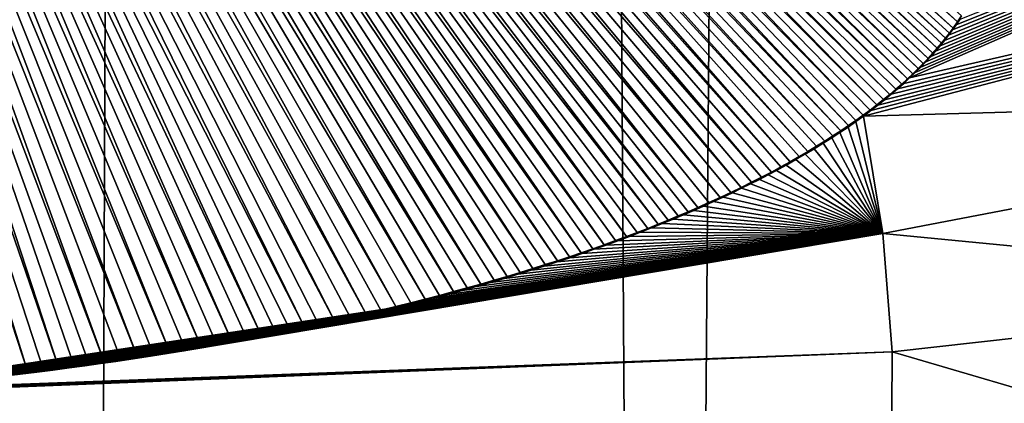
# Model space of a CAD drawing. Header units: metres. Extents: x -24 to 72, y -247 to 22.
# Tile 294 of 573: x 0.817 to 2.393, y -187.054 to -186.44. Entities that reach past the tile are written whole.
import ezdxf

# ---------------------------------------------------------------- set-up
doc = ezdxf.new("R2010")
doc.units = ezdxf.units.M
doc.layers.add('solid_509589_MEDIA_SW0001', color=7, linetype='CONTINUOUS')

msp = doc.modelspace()

# ---------------------------------------------------------------- linework, layer by layer
at = {"layer": 'solid_509589_MEDIA_SW0001'}
for points in [[(0.000003, -195.803818, 277.928741), (0.000003, -103.316154, 276.314362), (1.273439, -103.115448, 276.353088)], [(0.000004, -196.487045, 277.940674), (0.000003, -195.803818, 277.928741), (1.273439, -103.115448, 276.353088)], [(0.915195, -196.506195, 277.96286), (0.000004, -196.487045, 277.940674), (1.273439, -103.115448, 276.353088)], [(1.84221, -196.565338, 278.030243), (0.915195, -196.506195, 277.96286), (1.273439, -103.115448, 276.353088)], [(1.84221, -196.565338, 278.030243), (1.273439, -103.115448, 276.353088), (2.561803, -103.113213, 276.48111)], [(2.779046, -196.665558, 278.144073), (1.84221, -196.565338, 278.030243), (2.561803, -103.113213, 276.48111)], [(0.829889, -187.004333, 309.336609), (0.364409, -185.500305, 309.385284), (0.338124, -185.499023, 309.385529)], [(0.804547, -187.007339, 309.336975), (0.829889, -187.004333, 309.336609), (0.338124, -185.499023, 309.385529)], [(0.87972, -186.998001, 309.335876), (0.390681, -185.501663, 309.38504), (0.364409, -185.500305, 309.385284)], [(0.854939, -187.001236, 309.336243), (0.87972, -186.998001, 309.335876), (0.364409, -185.500305, 309.385284)], [(0.829889, -187.004333, 309.336609), (0.854939, -187.001236, 309.336243), (0.364409, -185.500305, 309.385284)], [(0.952138, -186.988022, 309.334717), (0.416942, -185.503113, 309.384766), (0.390681, -185.501663, 309.38504)], [(0.928334, -186.991364, 309.335114), (0.952138, -186.988022, 309.334717), (0.390681, -185.501663, 309.38504)], [(0.904199, -186.99469, 309.33551), (0.928334, -186.991364, 309.335114), (0.390681, -185.501663, 309.38504)], [(0.87972, -186.998001, 309.335876), (0.904199, -186.99469, 309.33551), (0.390681, -185.501663, 309.38504)], [(1.00538, -186.98024, 309.333832), (0.443228, -185.504684, 309.384491), (0.416942, -185.503113, 309.384766)], [(0.978955, -186.984161, 309.33429), (1.00538, -186.98024, 309.333832), (0.416942, -185.503113, 309.384766)], [(0.952138, -186.988022, 309.334717), (0.978955, -186.984161, 309.33429), (0.416942, -185.503113, 309.384766)], [(1.057127, -186.972153, 309.332916), (0.469568, -185.506363, 309.384186), (0.443228, -185.504684, 309.384491)], [(1.031431, -186.976242, 309.333374), (1.057127, -186.972153, 309.332916), (0.443228, -185.504684, 309.384491)], [(1.00538, -186.98024, 309.333832), (1.031431, -186.976242, 309.333374), (0.443228, -185.504684, 309.384491)], [(1.107529, -186.963654, 309.332001), (0.49599, -185.508148, 309.38385), (0.469568, -185.506363, 309.384186)], [(1.082487, -186.967972, 309.332458), (1.107529, -186.963654, 309.332001), (0.469568, -185.506363, 309.384186)], [(1.057127, -186.972153, 309.332916), (1.082487, -186.967972, 309.332458), (0.469568, -185.506363, 309.384186)], [(1.156512, -186.954895, 309.331055), (0.522507, -185.51004, 309.383514), (0.49599, -185.508148, 309.38385)], [(1.132211, -186.95929, 309.331512), (1.156512, -186.954895, 309.331055), (0.49599, -185.508148, 309.38385)], [(1.107529, -186.963654, 309.332001), (1.132211, -186.95929, 309.331512), (0.49599, -185.508148, 309.38385)], [(1.204036, -186.946045, 309.330109), (0.549111, -185.512039, 309.383148), (0.522507, -185.51004, 309.383514)], [(1.180448, -186.950485, 309.330566), (1.204036, -186.946045, 309.330109), (0.522507, -185.51004, 309.383514)], [(1.156512, -186.954895, 309.331055), (1.180448, -186.950485, 309.330566), (0.522507, -185.51004, 309.383514)], [(1.272857, -186.932343, 309.328644), (0.575854, -185.51416, 309.382751), (0.549111, -185.512039, 309.383148)], [(1.250225, -186.936981, 309.329132), (1.272857, -186.932343, 309.328644), (0.549111, -185.512039, 309.383148)], [(1.22729, -186.941544, 309.32962), (1.250225, -186.936981, 309.329132), (0.549111, -185.512039, 309.383148)], [(1.204036, -186.946045, 309.330109), (1.22729, -186.941544, 309.32962), (0.549111, -185.512039, 309.383148)], [(1.320893, -186.922012, 309.327606), (0.602789, -185.516418, 309.382355), (0.575854, -185.51416, 309.382751)], [(1.295199, -186.927612, 309.328186), (1.320893, -186.922012, 309.327606), (0.575854, -185.51416, 309.382751)], [(1.272857, -186.932343, 309.328644), (1.295199, -186.927612, 309.328186), (0.575854, -185.51416, 309.382751)], [(1.37094, -186.910721, 309.326508), (0.629957, -185.518814, 309.381927), (0.602789, -185.516418, 309.382355)], [(1.346135, -186.916382, 309.327057), (1.37094, -186.910721, 309.326508), (0.602789, -185.516418, 309.382355)], [(1.320893, -186.922012, 309.327606), (1.346135, -186.916382, 309.327057), (0.602789, -185.516418, 309.382355)], [(1.419306, -186.899277, 309.325378), (0.657307, -185.521317, 309.38147), (0.629957, -185.518814, 309.381927)], [(1.395324, -186.905029, 309.325928), (1.419306, -186.899277, 309.325378), (0.629957, -185.518814, 309.381927)], [(1.37094, -186.910721, 309.326508), (1.395324, -186.905029, 309.325928), (0.629957, -185.518814, 309.381927)], [(1.466128, -186.887558, 309.324249), (0.684905, -185.523956, 309.380981), (0.657307, -185.521317, 309.38147)], [(1.442901, -186.893463, 309.324829), (1.466128, -186.887558, 309.324249), (0.657307, -185.521317, 309.38147)], [(1.419306, -186.899277, 309.325378), (1.442901, -186.893463, 309.324829), (0.657307, -185.521317, 309.38147)], [(1.511455, -186.875534, 309.323151), (0.712835, -185.526764, 309.380493), (0.684905, -185.523956, 309.380981)], [(1.488993, -186.881546, 309.3237), (1.511455, -186.875534, 309.323151), (0.684905, -185.523956, 309.380981)], [(1.466128, -186.887558, 309.324249), (1.488993, -186.881546, 309.3237), (0.684905, -185.523956, 309.380981)], [(1.555189, -186.863434, 309.322052), (0.74118, -185.529785, 309.379974), (0.712835, -185.526764, 309.380493)], [(1.533515, -186.869492, 309.322601), (1.555189, -186.863434, 309.322052), (0.712835, -185.526764, 309.380493)], [(1.511455, -186.875534, 309.323151), (1.533515, -186.869492, 309.322601), (0.712835, -185.526764, 309.380493)], [(1.59744, -186.851181, 309.320984), (0.765075, -185.532394, 309.379517), (0.74118, -185.529785, 309.379974)], [(1.576492, -186.85733, 309.321533), (1.59744, -186.851181, 309.320984), (0.74118, -185.529785, 309.379974)], [(1.555189, -186.863434, 309.322052), (1.576492, -186.85733, 309.321533), (0.74118, -185.529785, 309.379974)], [(1.638324, -186.838669, 309.319916), (0.789234, -185.53511, 309.379028), (0.765075, -185.532394, 309.379517)], [(1.618046, -186.844955, 309.320465), (1.638324, -186.838669, 309.319916), (0.765075, -185.532394, 309.379517)], [(1.59744, -186.851181, 309.320984), (1.618046, -186.844955, 309.320465), (0.765075, -185.532394, 309.379517)], [(1.677797, -186.826019, 309.318878), (0.813707, -185.537964, 309.37851), (0.789234, -185.53511, 309.379028)], [(1.658245, -186.832336, 309.319397), (1.677797, -186.826019, 309.318878), (0.789234, -185.53511, 309.379028)], [(1.638324, -186.838669, 309.319916), (1.658245, -186.832336, 309.319397), (0.789234, -185.53511, 309.379028)], [(1.715847, -186.813293, 309.317871), (0.838543, -185.540985, 309.377991), (0.813707, -185.537964, 309.37851)], [(1.696993, -186.819672, 309.318359), (1.715847, -186.813293, 309.317871), (0.813707, -185.537964, 309.37851)], [(1.677797, -186.826019, 309.318878), (1.696993, -186.819672, 309.318359), (0.813707, -185.537964, 309.37851)], [(1.752578, -186.80043, 309.316864), (0.863786, -185.544205, 309.377441), (0.838543, -185.540985, 309.377991)], [(1.734371, -186.806885, 309.317352), (1.752578, -186.80043, 309.316864), (0.838543, -185.540985, 309.377991)], [(1.715847, -186.813293, 309.317871), (1.734371, -186.806885, 309.317352), (0.838543, -185.540985, 309.377991)], [(1.788064, -186.787369, 309.315887), (0.889351, -185.547531, 309.376862), (0.863786, -185.544205, 309.377441)], [(1.770479, -186.793915, 309.316376), (1.788064, -186.787369, 309.315887), (0.863786, -185.544205, 309.377441)], [(1.752578, -186.80043, 309.316864), (1.770479, -186.793915, 309.316376), (0.863786, -185.544205, 309.377441)], [(1.838824, -186.767685, 309.314484), (0.915281, -185.55098, 309.376282), (0.889351, -185.547531, 309.376862)], [(1.822225, -186.774261, 309.314941), (1.838824, -186.767685, 309.314484), (0.889351, -185.547531, 309.376862)], [(1.805309, -186.780823, 309.31543), (1.822225, -186.774261, 309.314941), (0.889351, -185.547531, 309.376862)], [(1.788064, -186.787369, 309.315887), (1.805309, -186.780823, 309.31543), (0.889351, -185.547531, 309.376862)], [(1.871108, -186.75444, 309.313568), (0.941665, -185.554626, 309.375641), (0.915281, -185.55098, 309.376282)], [(1.855114, -186.761078, 309.314026), (1.871108, -186.75444, 309.313568), (0.915281, -185.55098, 309.376282)], [(1.838824, -186.767685, 309.314484), (1.855114, -186.761078, 309.314026), (0.915281, -185.55098, 309.376282)], [(1.902237, -186.741043, 309.312714), (0.9686, -185.558533, 309.374969), (0.941665, -185.554626, 309.375641)], [(1.886816, -186.747757, 309.313141), (1.902237, -186.741043, 309.312714), (0.941665, -185.554626, 309.375641)], [(1.871108, -186.75444, 309.313568), (1.886816, -186.747757, 309.313141), (0.941665, -185.554626, 309.375641)], [(1.93799, -186.724915, 309.311707), (0.996168, -185.562714, 309.374268), (0.9686, -185.558533, 309.374969)], [(1.920332, -186.732986, 309.312195), (1.93799, -186.724915, 309.311707), (0.9686, -185.558533, 309.374969)], [(1.902237, -186.741043, 309.312714), (1.920332, -186.732986, 309.312195), (0.9686, -185.558533, 309.374969)], [(1.972053, -186.708725, 309.31073), (1.024273, -185.567062, 309.373535), (0.996168, -185.562714, 309.374268)], [(1.955225, -186.716827, 309.311218), (1.972053, -186.708725, 309.31073), (0.996168, -185.562714, 309.374268)], [(1.93799, -186.724915, 309.311707), (1.955225, -186.716827, 309.311218), (0.996168, -185.562714, 309.374268)], [(2.004542, -186.692368, 309.309814), (1.052938, -185.571579, 309.372772), (1.024273, -185.567062, 309.373535)], [(1.988489, -186.700562, 309.310272), (2.004542, -186.692368, 309.309814), (1.024273, -185.567062, 309.373535)], [(1.972053, -186.708725, 309.31073), (1.988489, -186.700562, 309.310272), (1.024273, -185.567062, 309.373535)], [(2.035416, -186.675964, 309.30896), (1.074857, -185.575134, 309.372192), (1.052938, -185.571579, 309.372772)], [(2.020183, -186.684174, 309.309387), (2.035416, -186.675964, 309.30896), (1.052938, -185.571579, 309.372772)], [(2.004542, -186.692368, 309.309814), (2.020183, -186.684174, 309.309387), (1.052938, -185.571579, 309.372772)], [(2.050254, -186.667755, 309.308533), (1.097176, -185.578888, 309.371552), (1.074857, -185.575134, 309.372192)], [(2.035416, -186.675964, 309.30896), (2.050254, -186.667755, 309.308533), (1.074857, -185.575134, 309.372192)], [(2.078797, -186.651276, 309.307739), (1.119937, -185.58287, 309.370911), (1.097176, -185.578888, 309.371552)], [(2.064711, -186.659531, 309.308136), (2.078797, -186.651276, 309.307739), (1.097176, -185.578888, 309.371552)], [(2.050254, -186.667755, 309.308533), (2.064711, -186.659531, 309.308136), (1.097176, -185.578888, 309.371552)], [(2.105862, -186.634705, 309.307007), (1.143192, -185.587112, 309.370209), (1.119937, -185.58287, 309.370911)], [(2.092522, -186.64299, 309.307373), (2.105862, -186.634705, 309.307007), (1.119937, -185.58287, 309.370911)], [(2.078797, -186.651276, 309.307739), (2.092522, -186.64299, 309.307373), (1.119937, -185.58287, 309.370911)], [(2.131408, -186.618134, 309.306305), (1.167058, -185.591568, 309.369507), (1.143192, -185.587112, 309.370209)], [(2.118821, -186.626419, 309.306641), (2.131408, -186.618134, 309.306305), (1.143192, -185.587112, 309.370209)], [(2.105862, -186.634705, 309.307007), (2.118821, -186.626419, 309.306641), (1.143192, -185.587112, 309.370209)], [(2.143633, -186.609848, 309.306), (1.191463, -185.596191, 309.368744), (1.167058, -185.591568, 309.369507)], [(2.131408, -186.618134, 309.306305), (2.143633, -186.609848, 309.306), (1.167058, -185.591568, 309.369507)], [(2.167037, -186.593231, 309.305389), (1.216295, -185.600967, 309.367981), (1.191463, -185.596191, 309.368744)], [(2.155507, -186.601547, 309.305695), (2.167037, -186.593231, 309.305389), (1.191463, -185.596191, 309.368744)], [(2.143633, -186.609848, 309.306), (2.155507, -186.601547, 309.305695), (1.191463, -185.596191, 309.368744)], [(2.189013, -186.576614, 309.30484), (1.241436, -185.605927, 309.367188), (1.216295, -185.600967, 309.367981)], [(2.178205, -186.584915, 309.305115), (2.189013, -186.576614, 309.30484), (1.216295, -185.600967, 309.367981)], [(2.167037, -186.593231, 309.305389), (2.178205, -186.584915, 309.305115), (1.216295, -185.600967, 309.367981)], [(2.20958, -186.560043, 309.304352), (1.263949, -185.610474, 309.366455), (1.241436, -185.605927, 309.367188)], [(2.199468, -186.568329, 309.304596), (2.20958, -186.560043, 309.304352), (1.241436, -185.605927, 309.367188)], [(2.189013, -186.576614, 309.30484), (2.199468, -186.568329, 309.304596), (1.241436, -185.605927, 309.367188)], [(2.228803, -186.543472, 309.303894), (1.286526, -185.615158, 309.365692), (1.263949, -185.610474, 309.366455)], [(2.219356, -186.551758, 309.304108), (2.228803, -186.543472, 309.303894), (1.263949, -185.610474, 309.366455)], [(2.20958, -186.560043, 309.304352), (2.219356, -186.551758, 309.304108), (1.263949, -185.610474, 309.366455)], [(2.237908, -186.535217, 309.303711), (1.309134, -185.62001, 309.364929), (1.286526, -185.615158, 309.365692)], [(2.228803, -186.543472, 309.303894), (2.237908, -186.535217, 309.303711), (1.286526, -185.615158, 309.365692)], [(2.255096, -186.518738, 309.303345), (1.332099, -185.625137, 309.364136), (1.309134, -185.62001, 309.364929)], [(2.246669, -186.526962, 309.303528), (2.255096, -186.518738, 309.303345), (1.309134, -185.62001, 309.364929)], [(2.237908, -186.535217, 309.303711), (2.246669, -186.526962, 309.303528), (1.309134, -185.62001, 309.364929)], [(2.270978, -186.50235, 309.30304), (1.355371, -185.630478, 309.363312), (1.332099, -185.625137, 309.364136)], [(2.263196, -186.510529, 309.303192), (2.270978, -186.50235, 309.30304), (1.332099, -185.625137, 309.364136)], [(2.255096, -186.518738, 309.303345), (2.263196, -186.510529, 309.303192), (1.332099, -185.625137, 309.364136)], [(2.285595, -186.486069, 309.302795), (1.378802, -185.635971, 309.362488), (1.355371, -185.630478, 309.363312)], [(2.278449, -186.494202, 309.302917), (2.285595, -186.486069, 309.302795), (1.355371, -185.630478, 309.363312)], [(2.270978, -186.50235, 309.30304), (2.278449, -186.494202, 309.302917), (1.355371, -185.630478, 309.363312)], [(2.298919, -186.469894, 309.302612), (1.402237, -185.641571, 309.361633), (1.378802, -185.635971, 309.362488)], [(2.292415, -186.477966, 309.302704), (2.298919, -186.469894, 309.302612), (1.378802, -185.635971, 309.362488)], [(2.285595, -186.486069, 309.302795), (2.292415, -186.477966, 309.302704), (1.378802, -185.635971, 309.362488)], [(2.311013, -186.453903, 309.30246), (1.425522, -185.647232, 309.360748), (1.402237, -185.641571, 309.361633)], [(2.305116, -186.461884, 309.302521), (2.311013, -186.453903, 309.30246), (1.402237, -185.641571, 309.361633)], [(2.298919, -186.469894, 309.302612), (2.305116, -186.461884, 309.302521), (1.402237, -185.641571, 309.361633)], [(2.317973, -186.444031, 309.302399), (1.448496, -185.652893, 309.359894), (1.425522, -185.647232, 309.360748)], [(2.311013, -186.453903, 309.30246), (2.317973, -186.444031, 309.302399), (1.425522, -185.647232, 309.360748)], [(2.317973, -186.444031, 309.302399), (2.324443, -186.434235, 309.302368), (1.448496, -185.652893, 309.359894)], [(2.241428, -186.533676, 309.203369), (3.55611, -186.231049, 309.121185), (3.726333, -185.883621, 309.11441)], [(2.250482, -186.525024, 309.203186), (2.241428, -186.533676, 309.203369), (3.726333, -185.883621, 309.11441)], [(2.259171, -186.516388, 309.203003), (2.250482, -186.525024, 309.203186), (3.726333, -185.883621, 309.11441)], [(2.267505, -186.507767, 309.20285), (2.259171, -186.516388, 309.203003), (3.726333, -185.883621, 309.11441)], [(2.275494, -186.499191, 309.202698), (2.267505, -186.507767, 309.20285), (3.726333, -185.883621, 309.11441)], [(2.283131, -186.490646, 309.202576), (2.275494, -186.499191, 309.202698), (3.726333, -185.883621, 309.11441)], [(2.290405, -186.482117, 309.202454), (2.283131, -186.490646, 309.202576), (3.726333, -185.883621, 309.11441)], [(2.297327, -186.473633, 309.202362), (2.290405, -186.482117, 309.202454), (3.726333, -185.883621, 309.11441)], [(2.303908, -186.465195, 309.202271), (2.297327, -186.473633, 309.202362), (3.726333, -185.883621, 309.11441)], [(2.310157, -186.456818, 309.202209), (2.303908, -186.465195, 309.202271), (3.726333, -185.883621, 309.11441)], [(2.316085, -186.448502, 309.202148), (2.310157, -186.456818, 309.202209), (3.726333, -185.883621, 309.11441)], [(2.321669, -186.440247, 309.202118), (2.316085, -186.448502, 309.202148), (3.726333, -185.883621, 309.11441)], [(2.167425, -186.594696, 309.205109), (3.351362, -186.561447, 309.127777), (3.55611, -186.231049, 309.121185)], [(2.179153, -186.585953, 309.204803), (2.167425, -186.594696, 309.205109), (3.55611, -186.231049, 309.121185)], [(2.190484, -186.577209, 309.204529), (2.179153, -186.585953, 309.204803), (3.55611, -186.231049, 309.121185)], [(2.201427, -186.568481, 309.204285), (2.190484, -186.577209, 309.204529), (3.55611, -186.231049, 309.121185)], [(2.211992, -186.559753, 309.20401), (2.201427, -186.568481, 309.204285), (3.55611, -186.231049, 309.121185)], [(2.222187, -186.551041, 309.203796), (2.211992, -186.559753, 309.20401), (3.55611, -186.231049, 309.121185)], [(2.231999, -186.542358, 309.203552), (2.222187, -186.551041, 309.203796), (3.55611, -186.231049, 309.121185)], [(2.241428, -186.533676, 309.203369), (2.231999, -186.542358, 309.203552), (3.55611, -186.231049, 309.121185)], [(2.317973, -186.444031, 309.302399), (2.321669, -186.440247, 309.202118), (2.324443, -186.434235, 309.302368)], [(2.311013, -186.453903, 309.30246), (2.310157, -186.456818, 309.202209), (2.316085, -186.448502, 309.202148)], [(2.311013, -186.453903, 309.30246), (2.316085, -186.448502, 309.202148), (2.317973, -186.444031, 309.302399)], [(2.317973, -186.444031, 309.302399), (2.316085, -186.448502, 309.202148), (2.321669, -186.440247, 309.202118)], [(2.298919, -186.469894, 309.302612), (2.297327, -186.473633, 309.202362), (2.303908, -186.465195, 309.202271)], [(2.298919, -186.469894, 309.302612), (2.303908, -186.465195, 309.202271), (2.305116, -186.461884, 309.302521)], [(2.305116, -186.461884, 309.302521), (2.303908, -186.465195, 309.202271), (2.310157, -186.456818, 309.202209)], [(2.305116, -186.461884, 309.302521), (2.310157, -186.456818, 309.202209), (2.311013, -186.453903, 309.30246)], [(2.285595, -186.486069, 309.302795), (2.283131, -186.490646, 309.202576), (2.290405, -186.482117, 309.202454)], [(2.285595, -186.486069, 309.302795), (2.290405, -186.482117, 309.202454), (2.292415, -186.477966, 309.302704)], [(2.292415, -186.477966, 309.302704), (2.290405, -186.482117, 309.202454), (2.297327, -186.473633, 309.202362)], [(2.292415, -186.477966, 309.302704), (2.297327, -186.473633, 309.202362), (2.298919, -186.469894, 309.302612)], [(2.270978, -186.50235, 309.30304), (2.267505, -186.507767, 309.20285), (2.275494, -186.499191, 309.202698)], [(2.270978, -186.50235, 309.30304), (2.275494, -186.499191, 309.202698), (2.278449, -186.494202, 309.302917)], [(2.278449, -186.494202, 309.302917), (2.275494, -186.499191, 309.202698), (2.283131, -186.490646, 309.202576)], [(2.278449, -186.494202, 309.302917), (2.283131, -186.490646, 309.202576), (2.285595, -186.486069, 309.302795)], [(2.255096, -186.518738, 309.303345), (2.259171, -186.516388, 309.203003), (2.263196, -186.510529, 309.303192)], [(2.263196, -186.510529, 309.303192), (2.259171, -186.516388, 309.203003), (2.267505, -186.507767, 309.20285)], [(2.263196, -186.510529, 309.303192), (2.267505, -186.507767, 309.20285), (2.270978, -186.50235, 309.30304)], [(2.237908, -186.535217, 309.303711), (2.241428, -186.533676, 309.203369), (2.246669, -186.526962, 309.303528)], [(2.246669, -186.526962, 309.303528), (2.241428, -186.533676, 309.203369), (2.250482, -186.525024, 309.203186)], [(2.246669, -186.526962, 309.303528), (2.250482, -186.525024, 309.203186), (2.255096, -186.518738, 309.303345)], [(2.255096, -186.518738, 309.303345), (2.250482, -186.525024, 309.203186), (2.259171, -186.516388, 309.203003)], [(2.219356, -186.551758, 309.304108), (2.222187, -186.551041, 309.203796), (2.228803, -186.543472, 309.303894)], [(2.228803, -186.543472, 309.303894), (2.222187, -186.551041, 309.203796), (2.231999, -186.542358, 309.203552)], [(2.228803, -186.543472, 309.303894), (2.231999, -186.542358, 309.203552), (2.237908, -186.535217, 309.303711)], [(2.237908, -186.535217, 309.303711), (2.231999, -186.542358, 309.203552), (2.241428, -186.533676, 309.203369)], [(2.198687, -186.782318, 309.196259), (3.351362, -186.561447, 309.127777), (2.167425, -186.594696, 309.205109)], [(2.198687, -186.782318, 309.196259), (3.114158, -186.87114, 309.134094), (3.351362, -186.561447, 309.127777)], [(2.199468, -186.568329, 309.304596), (2.201427, -186.568481, 309.204285), (2.20958, -186.560043, 309.304352)], [(2.20958, -186.560043, 309.304352), (2.201427, -186.568481, 309.204285), (2.211992, -186.559753, 309.20401)], [(2.20958, -186.560043, 309.304352), (2.211992, -186.559753, 309.20401), (2.219356, -186.551758, 309.304108)], [(2.219356, -186.551758, 309.304108), (2.211992, -186.559753, 309.20401), (2.222187, -186.551041, 309.203796)], [(2.178205, -186.584915, 309.305115), (2.179153, -186.585953, 309.204803), (2.189013, -186.576614, 309.30484)], [(2.189013, -186.576614, 309.30484), (2.179153, -186.585953, 309.204803), (2.190484, -186.577209, 309.204529)], [(2.189013, -186.576614, 309.30484), (2.190484, -186.577209, 309.204529), (2.199468, -186.568329, 309.304596)], [(2.199468, -186.568329, 309.304596), (2.190484, -186.577209, 309.204529), (2.201427, -186.568481, 309.204285)], [(2.198687, -186.782318, 309.196259), (2.167425, -186.594696, 309.205109), (2.155331, -186.603409, 309.205414)], [(2.155507, -186.601547, 309.305695), (2.155331, -186.603409, 309.205414), (2.167425, -186.594696, 309.205109)], [(2.155507, -186.601547, 309.305695), (2.167425, -186.594696, 309.205109), (2.167037, -186.593231, 309.305389)], [(2.167037, -186.593231, 309.305389), (2.167425, -186.594696, 309.205109), (2.178205, -186.584915, 309.305115)], [(2.178205, -186.584915, 309.305115), (2.167425, -186.594696, 309.205109), (2.179153, -186.585953, 309.204803)], [(2.131408, -186.618134, 309.306305), (2.142857, -186.612122, 309.20575), (2.143633, -186.609848, 309.306)], [(2.198687, -186.782318, 309.196259), (2.155331, -186.603409, 309.205414), (2.142857, -186.612122, 309.20575)], [(2.143633, -186.609848, 309.306), (2.142857, -186.612122, 309.20575), (2.155331, -186.603409, 309.205414)], [(2.143633, -186.609848, 309.306), (2.155331, -186.603409, 309.205414), (2.155507, -186.601547, 309.305695)], [(2.105862, -186.634705, 309.307007), (2.116735, -186.629517, 309.206451), (2.118821, -186.626419, 309.306641)], [(2.198687, -186.782318, 309.196259), (2.129995, -186.620819, 309.206085), (2.116735, -186.629517, 309.206451)], [(2.118821, -186.626419, 309.306641), (2.116735, -186.629517, 309.206451), (2.129995, -186.620819, 309.206085)], [(2.118821, -186.626419, 309.306641), (2.129995, -186.620819, 309.206085), (2.131408, -186.618134, 309.306305)], [(2.198687, -186.782318, 309.196259), (2.142857, -186.612122, 309.20575), (2.129995, -186.620819, 309.206085)], [(2.131408, -186.618134, 309.306305), (2.129995, -186.620819, 309.206085), (2.142857, -186.612122, 309.20575)], [(2.198687, -186.782318, 309.196259), (2.103065, -186.638214, 309.206818), (2.088953, -186.646912, 309.207214)], [(2.092522, -186.64299, 309.307373), (2.088953, -186.646912, 309.207214), (2.103065, -186.638214, 309.206818)], [(2.092522, -186.64299, 309.307373), (2.103065, -186.638214, 309.206818), (2.105862, -186.634705, 309.307007)], [(2.198687, -186.782318, 309.196259), (2.116735, -186.629517, 309.206451), (2.103065, -186.638214, 309.206818)], [(2.105862, -186.634705, 309.307007), (2.103065, -186.638214, 309.206818), (2.116735, -186.629517, 309.206451)], [(2.198687, -186.782318, 309.196259), (2.074418, -186.655594, 309.207611), (2.059481, -186.664261, 309.208008)], [(2.064711, -186.659531, 309.308136), (2.059481, -186.664261, 309.208008), (2.074418, -186.655594, 309.207611)], [(2.064711, -186.659531, 309.308136), (2.074418, -186.655594, 309.207611), (2.078797, -186.651276, 309.307739)], [(2.198687, -186.782318, 309.196259), (2.088953, -186.646912, 309.207214), (2.074418, -186.655594, 309.207611)], [(2.078797, -186.651276, 309.307739), (2.074418, -186.655594, 309.207611), (2.088953, -186.646912, 309.207214)], [(2.078797, -186.651276, 309.307739), (2.088953, -186.646912, 309.207214), (2.092522, -186.64299, 309.307373)], [(2.198687, -186.782318, 309.196259), (2.044132, -186.672913, 309.208435), (2.028357, -186.681549, 309.208893)], [(2.035416, -186.675964, 309.30896), (2.028357, -186.681549, 309.208893), (2.044132, -186.672913, 309.208435)], [(2.035416, -186.675964, 309.30896), (2.044132, -186.672913, 309.208435), (2.050254, -186.667755, 309.308533)], [(2.198687, -186.782318, 309.196259), (2.059481, -186.664261, 309.208008), (2.044132, -186.672913, 309.208435)], [(2.050254, -186.667755, 309.308533), (2.044132, -186.672913, 309.208435), (2.059481, -186.664261, 309.208008)], [(2.050254, -186.667755, 309.308533), (2.059481, -186.664261, 309.208008), (2.064711, -186.659531, 309.308136)], [(2.198687, -186.782318, 309.196259), (2.014876, -186.688736, 309.209259), (2.001081, -186.695908, 309.209656)], [(2.004542, -186.692368, 309.309814), (2.001081, -186.695908, 309.209656), (2.014876, -186.688736, 309.209259)], [(2.004542, -186.692368, 309.309814), (2.014876, -186.688736, 309.209259), (2.020183, -186.684174, 309.309387)], [(2.198687, -186.782318, 309.196259), (2.028357, -186.681549, 309.208893), (2.014876, -186.688736, 309.209259)], [(2.020183, -186.684174, 309.309387), (2.014876, -186.688736, 309.209259), (2.028357, -186.681549, 309.208893)], [(2.020183, -186.684174, 309.309387), (2.028357, -186.681549, 309.208893), (2.035416, -186.675964, 309.30896)], [(1.972053, -186.708725, 309.31073), (1.986969, -186.703064, 309.210052), (1.988489, -186.700562, 309.310272)], [(1.972053, -186.708725, 309.31073), (1.972561, -186.710205, 309.210449), (1.986969, -186.703064, 309.210052)], [(2.198687, -186.782318, 309.196259), (1.986969, -186.703064, 309.210052), (1.972561, -186.710205, 309.210449)], [(2.198687, -186.782318, 309.196259), (2.001081, -186.695908, 309.209656), (1.986969, -186.703064, 309.210052)], [(1.988489, -186.700562, 309.310272), (1.986969, -186.703064, 309.210052), (2.001081, -186.695908, 309.209656)], [(1.988489, -186.700562, 309.310272), (2.001081, -186.695908, 309.209656), (2.004542, -186.692368, 309.309814)], [(1.93799, -186.724915, 309.311707), (1.942836, -186.724426, 309.211304), (1.955225, -186.716827, 309.311218)], [(1.955225, -186.716827, 309.311218), (1.942836, -186.724426, 309.211304), (1.957853, -186.717316, 309.210876)], [(2.198687, -186.782318, 309.196259), (1.957853, -186.717316, 309.210876), (1.942836, -186.724426, 309.211304)], [(1.955225, -186.716827, 309.311218), (1.957853, -186.717316, 309.210876), (1.972053, -186.708725, 309.31073)], [(1.972053, -186.708725, 309.31073), (1.957853, -186.717316, 309.210876), (1.972561, -186.710205, 309.210449)], [(2.198687, -186.782318, 309.196259), (1.972561, -186.710205, 309.210449), (1.957853, -186.717316, 309.210876)], [(1.902237, -186.741043, 309.312714), (1.911836, -186.738556, 309.212189), (1.920332, -186.732986, 309.312195)], [(2.198687, -186.782318, 309.196259), (1.9275, -186.731491, 309.211731), (1.911836, -186.738556, 309.212189)], [(1.920332, -186.732986, 309.312195), (1.911836, -186.738556, 309.212189), (1.9275, -186.731491, 309.211731)], [(1.920332, -186.732986, 309.312195), (1.9275, -186.731491, 309.211731), (1.93799, -186.724915, 309.311707)], [(2.198687, -186.782318, 309.196259), (1.942836, -186.724426, 309.211304), (1.9275, -186.731491, 309.211731)], [(1.93799, -186.724915, 309.311707), (1.9275, -186.731491, 309.211731), (1.942836, -186.724426, 309.211304)], [(1.871108, -186.75444, 309.313568), (1.87949, -186.752625, 309.213104), (1.886816, -186.747757, 309.313141)], [(2.198687, -186.782318, 309.196259), (1.895833, -186.745605, 309.212646), (1.87949, -186.752625, 309.213104)], [(1.886816, -186.747757, 309.313141), (1.87949, -186.752625, 309.213104), (1.895833, -186.745605, 309.212646)], [(1.886816, -186.747757, 309.313141), (1.895833, -186.745605, 309.212646), (1.902237, -186.741043, 309.312714)], [(2.198687, -186.782318, 309.196259), (1.911836, -186.738556, 309.212189), (1.895833, -186.745605, 309.212646)], [(1.902237, -186.741043, 309.312714), (1.895833, -186.745605, 309.212646), (1.911836, -186.738556, 309.212189)], [(1.822225, -186.774261, 309.314941), (1.828536, -186.773529, 309.214539), (1.838824, -186.767685, 309.314484)], [(2.198687, -186.782318, 309.196259), (1.845849, -186.766586, 309.21405), (1.828536, -186.773529, 309.214539)], [(1.838824, -186.767685, 309.314484), (1.828536, -186.773529, 309.214539), (1.845849, -186.766586, 309.21405)], [(1.838824, -186.767685, 309.314484), (1.845849, -186.766586, 309.21405), (1.855114, -186.761078, 309.314026)], [(2.198687, -186.782318, 309.196259), (1.86283, -186.759628, 309.213562), (1.845849, -186.766586, 309.21405)], [(1.855114, -186.761078, 309.314026), (1.845849, -186.766586, 309.21405), (1.86283, -186.759628, 309.213562)], [(1.855114, -186.761078, 309.314026), (1.86283, -186.759628, 309.213562), (1.871108, -186.75444, 309.313568)], [(2.198687, -186.782318, 309.196259), (1.87949, -186.752625, 309.213104), (1.86283, -186.759628, 309.213562)], [(1.871108, -186.75444, 309.313568), (1.86283, -186.759628, 309.213562), (1.87949, -186.752625, 309.213104)], [(2.198687, -186.782318, 309.196259), (0.565262, -187.032516, 309.239624), (0.535367, -187.034821, 309.239929)], [(2.213705, -186.971939, 309.187317), (2.198687, -186.782318, 309.196259), (0.535367, -187.034821, 309.239929)], [(2.198687, -186.782318, 309.196259), (0.594813, -187.030106, 309.239319), (0.565262, -187.032516, 309.239624)], [(2.198687, -186.782318, 309.196259), (0.624027, -187.027588, 309.239014), (0.594813, -187.030106, 309.239319)], [(2.198687, -186.782318, 309.196259), (0.652843, -187.024963, 309.238678), (0.624027, -187.027588, 309.239014)], [(2.198687, -186.782318, 309.196259), (0.681264, -187.022263, 309.238373), (0.652843, -187.024963, 309.238678)], [(2.198687, -186.782318, 309.196259), (0.709303, -187.01947, 309.238007), (0.681264, -187.022263, 309.238373)], [(2.198687, -186.782318, 309.196259), (0.736974, -187.016602, 309.237671), (0.709303, -187.01947, 309.238007)], [(2.198687, -186.782318, 309.196259), (0.764291, -187.013641, 309.237305), (0.736974, -187.016602, 309.237671)], [(2.198687, -186.782318, 309.196259), (0.791268, -187.01059, 309.236938), (0.764291, -187.013641, 309.237305)], [(2.198687, -186.782318, 309.196259), (0.817919, -187.007462, 309.236572), (0.791268, -187.01059, 309.236938)], [(2.198687, -186.782318, 309.196259), (0.844259, -187.004257, 309.236206), (0.817919, -187.007462, 309.236572)], [(2.198687, -186.782318, 309.196259), (0.8703, -187.000961, 309.235809), (0.844259, -187.004257, 309.236206)], [(2.198687, -186.782318, 309.196259), (0.896001, -186.997604, 309.235413), (0.8703, -187.000961, 309.235809)], [(2.198687, -186.782318, 309.196259), (0.92135, -186.994186, 309.235016), (0.896001, -186.997604, 309.235413)], [(2.198687, -186.782318, 309.196259), (0.946359, -186.990692, 309.234619), (0.92135, -186.994186, 309.235016)], [(2.198687, -186.782318, 309.196259), (0.971039, -186.987137, 309.234192), (0.946359, -186.990692, 309.234619)], [(2.198687, -186.782318, 309.196259), (0.998857, -186.982986, 309.233734), (0.971039, -186.987137, 309.234192)], [(2.198687, -186.782318, 309.196259), (1.026277, -186.978775, 309.233246), (0.998857, -186.982986, 309.233734)], [(2.198687, -186.782318, 309.196259), (1.053317, -186.974472, 309.232758), (1.026277, -186.978775, 309.233246)], [(2.198687, -186.782318, 309.196259), (1.079994, -186.970078, 309.2323), (1.053317, -186.974472, 309.232758)], [(2.198687, -186.782318, 309.196259), (1.10631, -186.965622, 309.231781), (1.079994, -186.970078, 309.2323)], [(2.198687, -186.782318, 309.196259), (1.132219, -186.96109, 309.231293), (1.10631, -186.965622, 309.231781)], [(2.198687, -186.782318, 309.196259), (1.157726, -186.956497, 309.230804), (1.132219, -186.96109, 309.231293)], [(2.198687, -186.782318, 309.196259), (1.182846, -186.951843, 309.230316), (1.157726, -186.956497, 309.230804)], [(2.198687, -186.782318, 309.196259), (1.207594, -186.947128, 309.229797), (1.182846, -186.951843, 309.230316)], [(2.198687, -186.782318, 309.196259), (1.231983, -186.942352, 309.229309), (1.207594, -186.947128, 309.229797)], [(2.198687, -186.782318, 309.196259), (1.256028, -186.937515, 309.22879), (1.231983, -186.942352, 309.229309)], [(2.198687, -186.782318, 309.196259), (1.279743, -186.932602, 309.228302), (1.256028, -186.937515, 309.22879)], [(2.198687, -186.782318, 309.196259), (1.303134, -186.927643, 309.227783), (1.279743, -186.932602, 309.228302)], [(2.198687, -186.782318, 309.196259), (1.326161, -186.922638, 309.227264), (1.303134, -186.927643, 309.227783)], [(2.198687, -186.782318, 309.196259), (1.348827, -186.917572, 309.226776), (1.326161, -186.922638, 309.227264)], [(2.198687, -186.782318, 309.196259), (1.371144, -186.91246, 309.226257), (1.348827, -186.917572, 309.226776)], [(2.198687, -186.782318, 309.196259), (1.393124, -186.907318, 309.225769), (1.371144, -186.91246, 309.226257)], [(2.198687, -186.782318, 309.196259), (1.414778, -186.902115, 309.22525), (1.393124, -186.907318, 309.225769)], [(2.198687, -186.782318, 309.196259), (1.436119, -186.896866, 309.224762), (1.414778, -186.902115, 309.22525)], [(2.198687, -186.782318, 309.196259), (1.457159, -186.891571, 309.224243), (1.436119, -186.896866, 309.224762)], [(2.198687, -186.782318, 309.196259), (1.477905, -186.88623, 309.223755), (1.457159, -186.891571, 309.224243)], [(2.198687, -186.782318, 309.196259), (1.501697, -186.879944, 309.223175), (1.477905, -186.88623, 309.223755)], [(2.198687, -186.782318, 309.196259), (1.525045, -186.873611, 309.222595), (1.501697, -186.879944, 309.223175)], [(2.198687, -186.782318, 309.196259), (1.547966, -186.867233, 309.222015), (1.525045, -186.873611, 309.222595)], [(2.198687, -186.782318, 309.196259), (1.570476, -186.860809, 309.221436), (1.547966, -186.867233, 309.222015)], [(2.198687, -186.782318, 309.196259), (1.592591, -186.85434, 309.220886), (1.570476, -186.860809, 309.221436)], [(2.198687, -186.782318, 309.196259), (1.614327, -186.847809, 309.220306), (1.592591, -186.85434, 309.220886)], [(2.198687, -186.782318, 309.196259), (1.635695, -186.841232, 309.219757), (1.614327, -186.847809, 309.220306)], [(2.198687, -186.782318, 309.196259), (1.656661, -186.834625, 309.219208), (1.635695, -186.841232, 309.219757)], [(2.198687, -186.782318, 309.196259), (1.677225, -186.827972, 309.218658), (1.656661, -186.834625, 309.219208)], [(2.198687, -186.782318, 309.196259), (1.6974, -186.821289, 309.218109), (1.677225, -186.827972, 309.218658)], [(2.198687, -186.782318, 309.196259), (1.7172, -186.814575, 309.21759), (1.6974, -186.821289, 309.218109)], [(2.198687, -186.782318, 309.196259), (1.736639, -186.807816, 309.217072), (1.7172, -186.814575, 309.21759)], [(2.198687, -186.782318, 309.196259), (1.755729, -186.801025, 309.216553), (1.736639, -186.807816, 309.217072)], [(2.198687, -186.782318, 309.196259), (1.774481, -186.794189, 309.216034), (1.755729, -186.801025, 309.216553)], [(2.198687, -186.782318, 309.196259), (1.792863, -186.787323, 309.215515), (1.774481, -186.794189, 309.216034)], [(1.788064, -186.787369, 309.315887), (1.792863, -186.787323, 309.215515), (1.805309, -186.780823, 309.31543)], [(2.198687, -186.782318, 309.196259), (1.810877, -186.780441, 309.215027), (1.792863, -186.787323, 309.215515)], [(1.805309, -186.780823, 309.31543), (1.792863, -186.787323, 309.215515), (1.810877, -186.780441, 309.215027)], [(1.805309, -186.780823, 309.31543), (1.810877, -186.780441, 309.215027), (1.822225, -186.774261, 309.314941)], [(2.198687, -186.782318, 309.196259), (1.828536, -186.773529, 309.214539), (1.810877, -186.780441, 309.215027)], [(1.822225, -186.774261, 309.314941), (1.810877, -186.780441, 309.215027), (1.828536, -186.773529, 309.214539)], [(2.213705, -186.971939, 309.187317), (3.114158, -186.87114, 309.134094), (2.198687, -186.782318, 309.196259)], [(1.752578, -186.80043, 309.316864), (1.755729, -186.801025, 309.216553), (1.770479, -186.793915, 309.316376)], [(1.770479, -186.793915, 309.316376), (1.755729, -186.801025, 309.216553), (1.774481, -186.794189, 309.216034)], [(1.770479, -186.793915, 309.316376), (1.774481, -186.794189, 309.216034), (1.788064, -186.787369, 309.315887)], [(1.788064, -186.787369, 309.315887), (1.774481, -186.794189, 309.216034), (1.792863, -186.787323, 309.215515)], [(1.696993, -186.819672, 309.318359), (1.6974, -186.821289, 309.218109), (1.715847, -186.813293, 309.317871)], [(1.715847, -186.813293, 309.317871), (1.6974, -186.821289, 309.218109), (1.7172, -186.814575, 309.21759)], [(1.715847, -186.813293, 309.317871), (1.7172, -186.814575, 309.21759), (1.734371, -186.806885, 309.317352)], [(1.734371, -186.806885, 309.317352), (1.7172, -186.814575, 309.21759), (1.736639, -186.807816, 309.217072)], [(1.734371, -186.806885, 309.317352), (1.736639, -186.807816, 309.217072), (1.752578, -186.80043, 309.316864)], [(1.752578, -186.80043, 309.316864), (1.736639, -186.807816, 309.217072), (1.755729, -186.801025, 309.216553)], [(1.658245, -186.832336, 309.319397), (1.656661, -186.834625, 309.219208), (1.677225, -186.827972, 309.218658)], [(1.658245, -186.832336, 309.319397), (1.677225, -186.827972, 309.218658), (1.677797, -186.826019, 309.318878)], [(1.677797, -186.826019, 309.318878), (1.677225, -186.827972, 309.218658), (1.6974, -186.821289, 309.218109)], [(1.677797, -186.826019, 309.318878), (1.6974, -186.821289, 309.218109), (1.696993, -186.819672, 309.318359)], [(1.59744, -186.851181, 309.320984), (1.614327, -186.847809, 309.220306), (1.618046, -186.844955, 309.320465)], [(1.618046, -186.844955, 309.320465), (1.614327, -186.847809, 309.220306), (1.635695, -186.841232, 309.219757)], [(1.618046, -186.844955, 309.320465), (1.635695, -186.841232, 309.219757), (1.638324, -186.838669, 309.319916)], [(1.638324, -186.838669, 309.319916), (1.635695, -186.841232, 309.219757), (1.656661, -186.834625, 309.219208)], [(1.638324, -186.838669, 309.319916), (1.656661, -186.834625, 309.219208), (1.658245, -186.832336, 309.319397)], [(1.555189, -186.863434, 309.322052), (1.547966, -186.867233, 309.222015), (1.570476, -186.860809, 309.221436)], [(1.555189, -186.863434, 309.322052), (1.570476, -186.860809, 309.221436), (1.576492, -186.85733, 309.321533)], [(1.576492, -186.85733, 309.321533), (1.570476, -186.860809, 309.221436), (1.592591, -186.85434, 309.220886)], [(1.576492, -186.85733, 309.321533), (1.592591, -186.85434, 309.220886), (1.59744, -186.851181, 309.320984)], [(1.59744, -186.851181, 309.320984), (1.592591, -186.85434, 309.220886), (1.614327, -186.847809, 309.220306)], [(1.488993, -186.881546, 309.3237), (1.501697, -186.879944, 309.223175), (1.511455, -186.875534, 309.323151)], [(1.511455, -186.875534, 309.323151), (1.501697, -186.879944, 309.223175), (1.525045, -186.873611, 309.222595)], [(1.511455, -186.875534, 309.323151), (1.525045, -186.873611, 309.222595), (1.533515, -186.869492, 309.322601)], [(1.533515, -186.869492, 309.322601), (1.525045, -186.873611, 309.222595), (1.547966, -186.867233, 309.222015)], [(1.533515, -186.869492, 309.322601), (1.547966, -186.867233, 309.222015), (1.555189, -186.863434, 309.322052)], [(2.213705, -186.971939, 309.187317), (2.846401, -187.157394, 309.140015), (3.114158, -186.87114, 309.134094)], [(1.419306, -186.899277, 309.325378), (1.436119, -186.896866, 309.224762), (1.442901, -186.893463, 309.324829)], [(1.442901, -186.893463, 309.324829), (1.436119, -186.896866, 309.224762), (1.457159, -186.891571, 309.224243)], [(1.442901, -186.893463, 309.324829), (1.457159, -186.891571, 309.224243), (1.466128, -186.887558, 309.324249)], [(1.466128, -186.887558, 309.324249), (1.457159, -186.891571, 309.224243), (1.477905, -186.88623, 309.223755)], [(1.466128, -186.887558, 309.324249), (1.477905, -186.88623, 309.223755), (1.488993, -186.881546, 309.3237)], [(1.488993, -186.881546, 309.3237), (1.477905, -186.88623, 309.223755), (1.501697, -186.879944, 309.223175)], [(1.37094, -186.910721, 309.326508), (1.393124, -186.907318, 309.225769), (1.395324, -186.905029, 309.325928)], [(1.37094, -186.910721, 309.326508), (1.371144, -186.91246, 309.226257), (1.393124, -186.907318, 309.225769)], [(1.395324, -186.905029, 309.325928), (1.393124, -186.907318, 309.225769), (1.414778, -186.902115, 309.22525)], [(1.395324, -186.905029, 309.325928), (1.414778, -186.902115, 309.22525), (1.419306, -186.899277, 309.325378)], [(1.419306, -186.899277, 309.325378), (1.414778, -186.902115, 309.22525), (1.436119, -186.896866, 309.224762)], [(1.295199, -186.927612, 309.328186), (1.303134, -186.927643, 309.227783), (1.320893, -186.922012, 309.327606)], [(1.320893, -186.922012, 309.327606), (1.303134, -186.927643, 309.227783), (1.326161, -186.922638, 309.227264)], [(1.320893, -186.922012, 309.327606), (1.326161, -186.922638, 309.227264), (1.346135, -186.916382, 309.327057)], [(1.346135, -186.916382, 309.327057), (1.326161, -186.922638, 309.227264), (1.348827, -186.917572, 309.226776)], [(1.346135, -186.916382, 309.327057), (1.348827, -186.917572, 309.226776), (1.37094, -186.910721, 309.326508)], [(1.37094, -186.910721, 309.326508), (1.348827, -186.917572, 309.226776), (1.371144, -186.91246, 309.226257)], [(1.204036, -186.946045, 309.330109), (1.207594, -186.947128, 309.229797), (1.22729, -186.941544, 309.32962)], [(1.22729, -186.941544, 309.32962), (1.207594, -186.947128, 309.229797), (1.231983, -186.942352, 309.229309)], [(1.22729, -186.941544, 309.32962), (1.231983, -186.942352, 309.229309), (1.250225, -186.936981, 309.329132)], [(1.250225, -186.936981, 309.329132), (1.231983, -186.942352, 309.229309), (1.256028, -186.937515, 309.22879)], [(1.250225, -186.936981, 309.329132), (1.256028, -186.937515, 309.22879), (1.272857, -186.932343, 309.328644)], [(1.272857, -186.932343, 309.328644), (1.256028, -186.937515, 309.22879), (1.279743, -186.932602, 309.228302)], [(1.272857, -186.932343, 309.328644), (1.279743, -186.932602, 309.228302), (1.295199, -186.927612, 309.328186)], [(1.295199, -186.927612, 309.328186), (1.279743, -186.932602, 309.228302), (1.303134, -186.927643, 309.227783)], [(1.132211, -186.95929, 309.331512), (1.132219, -186.96109, 309.231293), (1.156512, -186.954895, 309.331055)], [(1.156512, -186.954895, 309.331055), (1.132219, -186.96109, 309.231293), (1.157726, -186.956497, 309.230804)], [(1.156512, -186.954895, 309.331055), (1.157726, -186.956497, 309.230804), (1.180448, -186.950485, 309.330566)], [(1.180448, -186.950485, 309.330566), (1.157726, -186.956497, 309.230804), (1.182846, -186.951843, 309.230316)], [(1.180448, -186.950485, 309.330566), (1.182846, -186.951843, 309.230316), (1.204036, -186.946045, 309.330109)], [(1.204036, -186.946045, 309.330109), (1.182846, -186.951843, 309.230316), (1.207594, -186.947128, 309.229797)], [(2.213705, -186.971939, 309.187317), (0.029777, -187.054214, 309.242493), (0.000429, -187.05423, 309.242523)], [(2.212362, -187.16214, 309.178314), (2.213705, -186.971939, 309.187317), (0.000429, -187.05423, 309.242523)], [(2.213705, -186.971939, 309.187317), (0.058855, -187.054077, 309.242462), (0.029777, -187.054214, 309.242493)], [(2.213705, -186.971939, 309.187317), (0.087663, -187.053818, 309.242432), (0.058855, -187.054077, 309.242462)], [(2.213705, -186.971939, 309.187317), (0.116199, -187.053467, 309.242371), (0.087663, -187.053818, 309.242432)], [(2.213705, -186.971939, 309.187317), (0.144464, -187.052994, 309.24231), (0.116199, -187.053467, 309.242371)], [(2.213705, -186.971939, 309.187317), (0.172457, -187.052414, 309.242218), (0.144464, -187.052994, 309.24231)], [(2.213705, -186.971939, 309.187317), (0.200179, -187.051727, 309.242126), (0.172457, -187.052414, 309.242218)], [(2.213705, -186.971939, 309.187317), (0.227628, -187.050949, 309.242004), (0.200179, -187.051727, 309.242126)], [(2.213705, -186.971939, 309.187317), (0.254805, -187.050079, 309.241913), (0.227628, -187.050949, 309.242004)], [(2.213705, -186.971939, 309.187317), (0.281709, -187.049103, 309.24176), (0.254805, -187.050079, 309.241913)], [(2.213705, -186.971939, 309.187317), (0.311283, -187.047913, 309.241608), (0.281709, -187.049103, 309.24176)], [(2.213705, -186.971939, 309.187317), (0.340513, -187.046616, 309.241425), (0.311283, -187.047913, 309.241608)], [(2.213705, -186.971939, 309.187317), (0.369372, -187.045212, 309.241241), (0.340513, -187.046616, 309.241425)], [(2.213705, -186.971939, 309.187317), (0.397869, -187.043716, 309.241058), (0.369372, -187.045212, 309.241241)], [(2.213705, -186.971939, 309.187317), (0.426017, -187.04213, 309.240845), (0.397869, -187.043716, 309.241058)], [(2.213705, -186.971939, 309.187317), (0.453828, -187.040436, 309.240631), (0.426017, -187.04213, 309.240845)], [(2.213705, -186.971939, 309.187317), (0.481315, -187.038651, 309.240417), (0.453828, -187.040436, 309.240631)], [(2.213705, -186.971939, 309.187317), (0.508491, -187.036774, 309.240173), (0.481315, -187.038651, 309.240417)], [(2.213705, -186.971939, 309.187317), (0.535367, -187.034821, 309.239929), (0.508491, -187.036774, 309.240173)], [(1.031431, -186.976242, 309.333374), (1.053317, -186.974472, 309.232758), (1.057127, -186.972153, 309.332916)], [(1.057127, -186.972153, 309.332916), (1.053317, -186.974472, 309.232758), (1.079994, -186.970078, 309.2323)], [(1.057127, -186.972153, 309.332916), (1.079994, -186.970078, 309.2323), (1.082487, -186.967972, 309.332458)], [(1.082487, -186.967972, 309.332458), (1.079994, -186.970078, 309.2323), (1.10631, -186.965622, 309.231781)], [(1.082487, -186.967972, 309.332458), (1.10631, -186.965622, 309.231781), (1.107529, -186.963654, 309.332001)], [(1.107529, -186.963654, 309.332001), (1.10631, -186.965622, 309.231781), (1.132219, -186.96109, 309.231293)], [(1.107529, -186.963654, 309.332001), (1.132219, -186.96109, 309.231293), (1.132211, -186.95929, 309.331512)], [(2.212362, -187.16214, 309.178314), (2.846401, -187.157394, 309.140015), (2.213705, -186.971939, 309.187317)], [(0.928334, -186.991364, 309.335114), (0.946359, -186.990692, 309.234619), (0.952138, -186.988022, 309.334717)], [(0.952138, -186.988022, 309.334717), (0.946359, -186.990692, 309.234619), (0.971039, -186.987137, 309.234192)], [(0.952138, -186.988022, 309.334717), (0.971039, -186.987137, 309.234192), (0.978955, -186.984161, 309.33429)], [(0.978955, -186.984161, 309.33429), (0.971039, -186.987137, 309.234192), (0.998857, -186.982986, 309.233734)], [(0.978955, -186.984161, 309.33429), (0.998857, -186.982986, 309.233734), (1.00538, -186.98024, 309.333832)], [(1.00538, -186.98024, 309.333832), (0.998857, -186.982986, 309.233734), (1.026277, -186.978775, 309.233246)], [(1.00538, -186.98024, 309.333832), (1.026277, -186.978775, 309.233246), (1.031431, -186.976242, 309.333374)], [(1.031431, -186.976242, 309.333374), (1.026277, -186.978775, 309.233246), (1.053317, -186.974472, 309.232758)], [(0.804547, -187.007339, 309.336975), (0.817919, -187.007462, 309.236572), (0.829889, -187.004333, 309.336609)], [(0.829889, -187.004333, 309.336609), (0.817919, -187.007462, 309.236572), (0.844259, -187.004257, 309.236206)], [(0.829889, -187.004333, 309.336609), (0.844259, -187.004257, 309.236206), (0.854939, -187.001236, 309.336243)], [(0.854939, -187.001236, 309.336243), (0.844259, -187.004257, 309.236206), (0.8703, -187.000961, 309.235809)], [(0.854939, -187.001236, 309.336243), (0.8703, -187.000961, 309.235809), (0.87972, -186.998001, 309.335876)], [(0.87972, -186.998001, 309.335876), (0.8703, -187.000961, 309.235809), (0.896001, -186.997604, 309.235413)], [(0.87972, -186.998001, 309.335876), (0.896001, -186.997604, 309.235413), (0.904199, -186.99469, 309.33551)], [(0.904199, -186.99469, 309.33551), (0.896001, -186.997604, 309.235413), (0.92135, -186.994186, 309.235016)], [(0.904199, -186.99469, 309.33551), (0.92135, -186.994186, 309.235016), (0.928334, -186.991364, 309.335114)], [(0.928334, -186.991364, 309.335114), (0.92135, -186.994186, 309.235016), (0.946359, -186.990692, 309.234619)], [(0.804547, -187.007339, 309.336975), (0.791268, -187.01059, 309.236938), (0.817919, -187.007462, 309.236572)]]:
    msp.add_3dface(points, dxfattribs=at)

doc.saveas('drawing.dxf')
